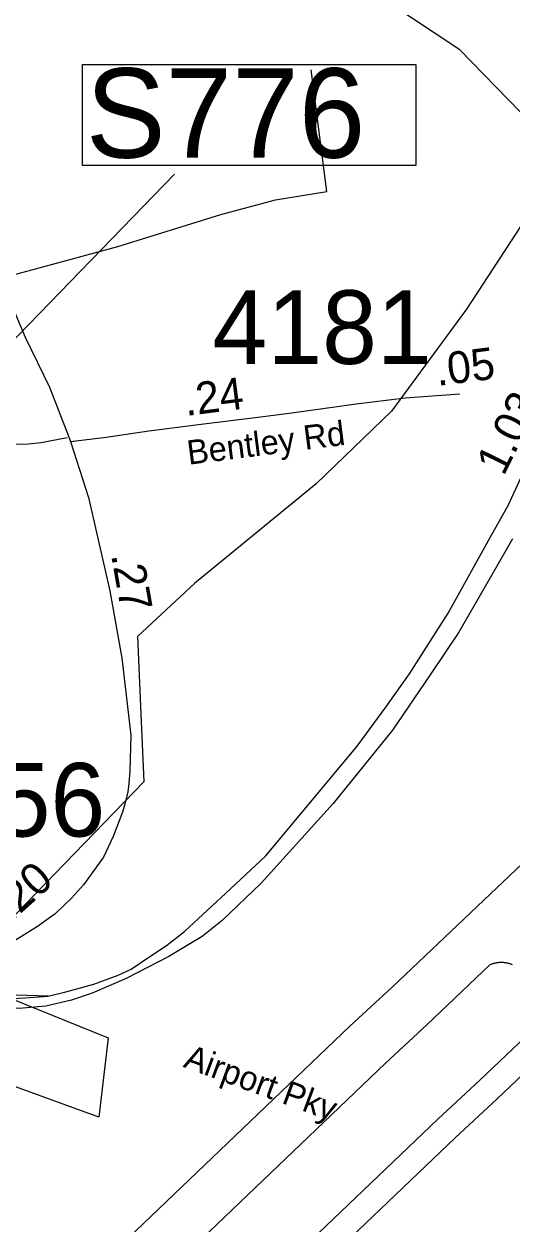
# Model space of a CAD drawing. Extents: x 1662474 to 1856135, y 779280 to 917889.
# Drawn here: x 1718070 to 1719978, y 858292 to 862985 of the extents above; entities that cross this region are included whole.
import ezdxf

# ---------------------------------------------------------------- set-up
doc = ezdxf.new("R2010")
doc.units = 0
for name, color, linetype in [('Cogo Default Point CELL', 7, 'Continuous'), ('Exist Aviation Commercial or Municipal Perimeter Paved', 7, 'Continuous'), ('Exist Boundary Political City Limit New', 7, 'Continuous'), ('Exist Hydrographic Misc Water Feature', 7, 'Continuous'), ('Exist Road Non-System Type 51', 7, 'Continuous'), ('Exist Road Non-System Type 51 Label', 7, 'Continuous'), ('Exist Road Secondary Mileage Tenths English Label', 7, 'Continuous'), ('Exist Road Secondary Ramp 1 Lane  Attributed', 7, 'Continuous'), ('Exist Road Secondary Type 51 Attributed', 7, 'Continuous'), ('Exist Road Secondary Type 51 Divided Attributed', 7, 'Continuous'), ('Exist Road Secondary Type 51 Label', 7, 'Continuous'), ('Map Preparation Boundary City Limit Buffer Line', 7, 'Continuous'), ('Prop DGN Element Guardrail', 7, 'Continuous'), ('Scratch_Level_6', 7, 'Continuous')]:
    doc.layers.add(name, color=color, linetype=linetype)

msp = doc.modelspace()

# ---------------------------------------------------------------- linework, layer by layer
at = {"layer": 'Exist Aviation Commercial or Municipal Perimeter Paved'}
for points in [[(1723133.9, 861825.5), (1722196.4, 860948), (1721502.1, 860284.7), (1721149.8, 859938.2), (1720945.5, 859745.6), (1720843.6, 859632.6), (1720718.3, 859535.3), (1719920.1, 858777.5), (1719756.2, 858625.3), (1718677.2, 857592.5), (1718565.7, 857491.5)], [(1721025.9, 860658.1), (1720733.7, 860370.3), (1720516.4, 860165.6), (1720433.7, 860074), (1720326.7, 859990.9), (1719509.5, 859214.9), (1719344.6, 859061.9), (1718267.5, 858031), (1718080, 857869.9)], [(1719892, 859302.3), (1719646.3, 859069.1), (1719481.9, 858916.4), (1718645, 858115.4)], [(1719980.7, 859302.4), (1719977.9, 859303.5), (1719975, 859304.5), (1719972.2, 859305.5), (1719969.3, 859306.4), (1719966.2, 859307.2), (1719963.3, 859307.9), (1719960.4, 859308.6), (1719957.4, 859309.3), (1719954.4, 859309.8), (1719951.3, 859310.2), (1719948.4, 859310.5), (1719945.4, 859310.8), (1719942.4, 859311), (1719939.4, 859311.2), (1719936.3, 859311.2), (1719933.2, 859311.2), (1719930.2, 859311), (1719927.3, 859310.8), (1719924.3, 859310.5), (1719921.2, 859310.2), (1719918.1, 859309.8), (1719915.3, 859309.2), (1719912.3, 859308.6), (1719909.2, 859307.9), (1719906.3, 859307.2), (1719903.4, 859306.4), (1719900.5, 859305.5), (1719897.6, 859304.5), (1719894.8, 859303.5), (1719892, 859302.3)], [(1720108.7, 859094.5), (1719851.8, 858850.5), (1719687.6, 858698), (1718608.9, 857665.6), (1718565.6, 857626.2)]]:
    msp.add_lwpolyline(points, dxfattribs=at)
at = {"layer": 'Exist Boundary Political City Limit New'}
msp.add_lwpolyline([(1720353.6, 862715.5), (1719800.9, 861868.8), (1719506.5, 861469.2), (1719212, 861185.2), (1718737, 860794.4), (1718513.9, 860587.5), (1718525, 860314.7), (1718537.8, 860018.4), (1717801.9, 859258.3), (1718398.6, 859016.4), (1718362.9, 858706.4), (1717938.2, 858859.8)], dxfattribs=at)
at = {"layer": 'Exist Hydrographic Misc Water Feature'}
msp.add_lwpolyline([(1722820.3, 860597), (1722378.2, 860576.5), (1722178.3, 860643), (1721814.1, 860929.3), (1721518.3, 861299.7), (1721188.1, 861654.4), (1720931.2, 861856.6), (1720575.2, 862060.8), (1719774.2, 862884.6), (1719111.1, 863324.8), (1718654.2, 863517.9), (1718496.2, 863563.8), (1717855.2, 863586.8), (1717697.2, 863678.7), (1717565.2, 863845.5), (1717525.2, 863980.8), (1717507.1, 864663.9), (1717434.1, 864974), (1717074.2, 865601.7)], dxfattribs=at)
at = {"layer": 'Exist Road Non-System Type 51'}
for points in [[(1717973.9, 861989.1), (1718436.4, 862114.8), (1718839.5, 862240), (1719053.6, 862296.9), (1719253.6, 862330.2), (1719193.4, 862806.4)], [(1718238.5, 861365.4), (1718137.4, 861345.5), (1718086.2, 861340.5), (1718030.1, 861339.8)]]:
    msp.add_lwpolyline(points, dxfattribs=at)
at = {"layer": 'Exist Road Secondary Ramp 1 Lane  Attributed'}
msp.add_line((1718164, 859179.8), (1718038.9, 859183.5), dxfattribs=at)
at = {"layer": 'Exist Road Secondary Type 51 Attributed'}
for points in [[(1716660.3, 864847), (1716731.7, 864698.8), (1716933.2, 864252.1), (1717201.9, 863679), (1717276.8, 863518.9), (1717441.1, 863184.5), (1717592.3, 862853.3), (1717709.9, 862578.1), (1717841.5, 862286.9), (1717973.1, 861997.7), (1718074.8, 861758.7), (1718170, 861563.8), (1718246.9, 861364.7), (1718251.2, 861351.4)], [(1718251.2, 861351.4), (1718391.6, 861367.9), (1718558, 861392.3), (1718762.4, 861418.6), (1718984.7, 861446.6), (1719116.9, 861463.4), (1719369.3, 861498.5), (1719560, 861522.3), (1719774, 861537)], [(1718251.2, 861351.4), (1718321.9, 861132), (1718405.9, 860766.3), (1718452.4, 860503.1), (1718487.2, 860201.2), (1718483.4, 860061.9), (1718479.7, 860012.3), (1718475.5, 859980), (1718465.5, 859936), (1718455.1, 859899.6), (1718417.9, 859804.4), (1718380.6, 859723.8), (1718302.5, 859615.7), (1718255.2, 859563.6), (1718191.2, 859502.3), (1718122.6, 859452.6), (1718000.8, 859377.3), (1717913.7, 859310.1), (1717805.3, 859192.1)]]:
    msp.add_lwpolyline(points, dxfattribs=at)
at = {"layer": 'Exist Road Secondary Type 51 Divided Attributed'}
for points in [[(1718164, 859179.8), (1718233.8, 859196.7), (1718343.3, 859226.4), (1718437.5, 859262.2), (1718489.5, 859285.9), (1718554.2, 859329.2), (1718627.5, 859378.1), (1718696.9, 859433.3), (1718877, 859599.2), (1719015.5, 859728.9), (1719372.4, 860157.7), (1719485.1, 860310.6), (1719577.7, 860441.9), (1719729.1, 860678.4), (1719899.4, 860987.4), (1719963.6, 861100.5), (1720045.6, 861278.6)], [(1719979.8, 860970), (1719898.6, 860825.8), (1719769.7, 860604.7), (1719658.1, 860437.2), (1719511.5, 860221.2), (1719278.2, 859934.2), (1718997.6, 859622.1), (1718844.7, 859475.5), (1718766.6, 859413.2), (1718635.8, 859334.4), (1718469.8, 859248.8), (1718336.2, 859190.9), (1718255.8, 859164.1), (1718154.9, 859140.5), (1718050.9, 859131), (1717926.3, 859138.9), (1717775.4, 859148.7)], [(1717805.3, 859192.1), (1717838.4, 859184.2), (1717993.3, 859169.6), (1718072.5, 859172.6), (1718164, 859179.8)]]:
    msp.add_lwpolyline(points, dxfattribs=at)
at = {"layer": 'Map Preparation Boundary City Limit Buffer Line'}
msp.add_lwpolyline([(1720353.6, 862715.5), (1719800.9, 861868.8), (1719506.5, 861469.2), (1719212, 861185.2), (1718737, 860794.4), (1718513.9, 860587.5), (1718525, 860314.7), (1718537.8, 860018.4), (1717801.9, 859258.3), (1718398.6, 859016.4), (1718362.9, 858706.4), (1717938.2, 858859.8)], dxfattribs=at)
at = {"layer": 'Scratch_Level_6'}
msp.add_line((1716241.9, 859907.1), (1718658.3, 862396.8), dxfattribs=at)
msp.add_lwpolyline([(1718298.8, 862826.3), (1719601.5, 862826.3), (1719601.5, 862431.3), (1718298.8, 862431.3)], close=True, dxfattribs=at)

# ---------------------------------------------------------------- texts
at = {"layer": 'Cogo Default Point CELL'}
for s, p in [('4181', (1718807.2, 861654.7)), ('4156', (1717530.7, 859804.6))]:
    msp.add_text(s, height=288, dxfattribs=at).set_placement(p)
at = {"layer": 'Exist Road Non-System Type 51 Label'}
msp.add_text('Bentley Rd', height=95, rotation=7.2832, dxfattribs=at).set_placement((1718713.5, 861259.7))
at = {"layer": 'Exist Road Secondary Mileage Tenths English Label'}
for s, rotation, p in [('.05', 7.1794, (1719686.6, 861568.3)), ('.24', 7.1794, (1718703, 861450.7)), ('.27', 280.018, (1718410, 860907.2)), ('.20', 41.9571, (1718018.6, 859468.2))]:
    msp.add_text(s, height=125, rotation=rotation, dxfattribs=at).set_placement(p)
at = {"layer": 'Exist Road Secondary Type 51 Label'}
msp.add_text('Airport Pky', height=95, rotation=339.8222, dxfattribs=at).set_placement((1718689, 858903.5))
at = {"layer": 'Prop DGN Element Guardrail'}
msp.add_text('1.03', height=125, rotation=63.7961, dxfattribs=at).set_placement((1719945.8, 861212.7))
at = {"layer": 'Scratch_Level_6'}
msp.add_text('S776', height=350, dxfattribs=at).set_placement((1718311.4, 862461.9))

doc.saveas('drawing.dxf')
